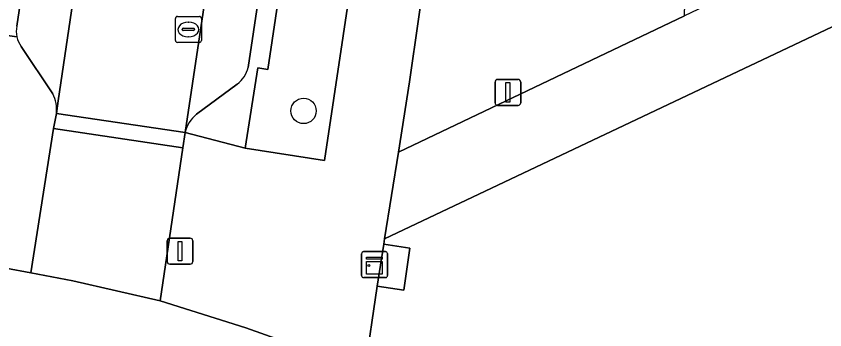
# Model space of a CAD drawing. Extents: x 163008 to 163854, y 382777 to 383982.
# Drawn here: x 163326.55 to 163357.75, y 383016.98 to 383029.08 of the extents above; entities that cross this region are included whole.
import ezdxf

# ---------------------------------------------------------------- set-up
doc = ezdxf.new("R2010")
doc.units = 0
for name, color, linetype in [('IMGEO_Boom', 7, 'Continuous'), ('IMGEO_Fietspad_gesloten', 7, 'Continuous'), ('IMGEO_Groenvoorziening', 7, 'Continuous'), ('IMGEO_Kast', 7, 'Continuous'), ('IMGEO_Lichtmast', 7, 'Continuous'), ('IMGEO_Parkeervlak_open', 7, 'Continuous'), ('IMGEO_Rijbaan_lokaal_gesloten', 7, 'Continuous'), ('IMGEO_Rijbaan_lokaal_open', 7, 'Continuous'), ('IMGEO_Rioolput', 7, 'Continuous'), ('IMGEO_Voetpad_gesloten', 7, 'Continuous'), ('IMGEO_Voetpad_open', 7, 'Continuous')]:
    doc.layers.add(name, color=color, linetype=linetype)

msp = doc.modelspace()

# ---------------------------------------------------------------- linework, layer by layer
at = {"layer": 'IMGEO_Boom'}
msp.add_circle((163337.638, 383025.425), 0.489, dxfattribs=at)
at = {"layer": 'IMGEO_Fietspad_gesloten'}
msp.add_lwpolyline([(163617.09, 382973.246), (163586.506, 382977.714), (163544.618, 382984.04), (163541.477, 382984.514), (163486.6, 382992.801), (163428.914, 383001.629), (163426.083, 383002.018), (163341.665, 383014.986), (163340.004, 383015.426), (163335.408, 383017.05), (163332.11, 383018.101), (163328.736, 383018.876), (163327.116, 383019.173), (163322.281, 383020.078), (163261.942, 383031.619), (163259.432, 383032.112), (163254.513, 383033.076), (163252.6, 383033.489), (163238.283, 383036.725), (163237.872, 383034.497), (163244.23, 383033.069)], dxfattribs=at)
at = {"layer": 'IMGEO_Groenvoorziening'}
for points in [[(163352.328, 383029.091), (163353.657, 383079.124), (163349.687, 383080.612), (163344.847, 383048.321), (163341.722, 383026.543), (163341.294, 383023.84)], [(163342.042, 383047.571), (163339.38, 383047.955), (163336.262, 383027.02), (163335.872, 383027.092), (163335.386, 383023.994), (163338.44, 383023.516)]]:
    msp.add_lwpolyline(points, close=True, dxfattribs=at)
msp.add_lwpolyline([(163427.394, 383024.502), (163413.969, 383052.216), (163399.398, 383044.736), (163398.169, 383047.501), (163397.08, 383046.99), (163396.945, 383047.255), (163374.565, 383036.515), (163340.762, 383020.485), (163340.731, 383020.283), (163341.742, 383020.136), (163341.505, 383018.514), (163340.474, 383018.665), (163340.004, 383015.426), (163341.665, 383014.986), (163426.083, 383002.018), (163426.994, 383007.752), (163428.656, 383020.356), (163428.623, 383021.086)], dxfattribs=at)
at = {"layer": 'IMGEO_Kast'}
for p, q in [((163339.876, 383019.071), (163339.876, 383019.912)), ((163339.876, 383019.912), (163339.876, 383019.071)), ((163339.951, 383019.996), (163340.792, 383019.996)), ((163340.792, 383019.996), (163339.951, 383019.996)), ((163340.876, 383019.921), (163340.876, 383019.08)), ((163340.876, 383019.08), (163340.876, 383019.921)), ((163340.801, 383018.996), (163339.96, 383018.996)), ((163339.96, 383018.996), (163340.801, 383018.996))]:
    msp.add_line(p, q, dxfattribs=at)
for points in [[(163340.071, 383019.786), (163340.671, 383019.786), (163340.671, 383019.701), (163340.071, 383019.701), (163340.071, 383019.786)], [(163340.071, 383019.611), (163340.671, 383019.611), (163340.671, 383019.122), (163340.071, 383019.122), (163340.071, 383019.611)]]:
    msp.add_lwpolyline(points, dxfattribs=at)
msp.add_circle((163340.155, 383019.46), 0.0377, dxfattribs=at)
for centre, start, end in [((163339.954, 383019.918), 92.4484, 184.2845), ((163339.954, 383019.918), 92.4484, 184.2845), ((163340.798, 383019.918), 2.4484, 94.2845), ((163340.798, 383019.918), 2.4484, 94.2845), ((163339.954, 383019.074), 182.4484, 274.2845), ((163339.954, 383019.074), 182.4484, 274.2845), ((163340.798, 383019.074), 272.4484, 4.2845), ((163340.798, 383019.074), 272.4484, 4.2845)]:
    msp.add_arc(centre, 0.0779, start, end, dxfattribs=at)
at = {"layer": 'IMGEO_Lichtmast'}
for p, q in [((163345.125, 383026.64), (163345.915, 383026.64)), ((163345.915, 383026.64), (163345.125, 383026.64)), ((163345.025, 383025.74), (163345.025, 383026.54)), ((163345.025, 383026.54), (163345.025, 383025.74)), ((163346.015, 383026.54), (163346.015, 383025.74)), ((163346.015, 383025.74), (163346.015, 383026.54)), ((163345.915, 383025.64), (163345.125, 383025.64)), ((163345.125, 383025.64), (163345.915, 383025.64)), ((163332.375, 383019.615), (163332.375, 383020.415)), ((163332.375, 383020.415), (163332.375, 383019.615)), ((163332.475, 383020.515), (163333.265, 383020.515)), ((163333.265, 383020.515), (163332.475, 383020.515)), ((163333.365, 383020.415), (163333.365, 383019.615)), ((163333.365, 383019.615), (163333.365, 383020.415)), ((163333.265, 383019.515), (163332.475, 383019.515)), ((163332.475, 383019.515), (163333.265, 383019.515))]:
    msp.add_line(p, q, dxfattribs=at)
for points in [[(163345.445, 383026.515), (163345.595, 383026.515), (163345.595, 383025.765), (163345.445, 383025.765), (163345.445, 383026.515)], [(163332.795, 383020.39), (163332.945, 383020.39), (163332.945, 383019.64), (163332.795, 383019.64), (163332.795, 383020.39)]]:
    msp.add_lwpolyline(points, dxfattribs=at)
for centre, start, end in [((163345.125, 383026.54), 90, 180), ((163345.125, 383026.54), 90, 180), ((163345.915, 383026.54), 0, 90), ((163345.915, 383026.54), 360, 90), ((163345.125, 383025.74), 180, 270), ((163345.125, 383025.74), 180, 270), ((163345.915, 383025.74), 270, 0), ((163345.915, 383025.74), 270, 0), ((163332.475, 383020.415), 90, 180), ((163332.475, 383020.415), 90, 180), ((163333.265, 383020.415), 0, 90), ((163333.265, 383020.415), 360, 90), ((163332.475, 383019.615), 180, 270), ((163332.475, 383019.615), 180, 270), ((163333.265, 383019.615), 270, 0), ((163333.265, 383019.615), 270, 0)]:
    msp.add_arc(centre, 0.1, start, end, dxfattribs=at)
at = {"layer": 'IMGEO_Parkeervlak_open'}
for points in [[(163359.594, 383237.191), (163353.206, 383238.156), (163353.059, 383236.624), (163354.474, 383236.052), (163353.959, 383232.549), (163352.699, 383224.192), (163350.745, 383211.225), (163350.535, 383209.802), (163350.513, 383209.655), (163344.964, 383172.44), (163344.666, 383170.44), (163341.637, 383150.129), (163325.006, 383038.94), (163324.506, 383036.205), (163323.355, 383028.546), (163322.78, 383023.472), (163322.281, 383020.078), (163327.116, 383019.173), (163327.994, 383024.746), (163328.1, 383025.321)], [(163364.444, 383233.751), (163358.072, 383191.74), (163351.868, 383150.133), (163351.16, 383145.514), (163333.064, 383024.594)], [(163335.498, 383027.101), (163353.723, 383148.969)], [(163326.58, 383028.282), (163325.769, 383028.396), (163325.277, 383028.466), (163326.113, 383033.968), (163326.547, 383033.922), (163326.748, 383035.137), (163326.276, 383035.176), (163326.772, 383038.449), (163327.936, 383046.12), (163328.383, 383046.072), (163328.542, 383047.262), (163328.1, 383047.329), (163329.494, 383056.493), (163329.921, 383056.476), (163330.083, 383057.678), (163329.648, 383057.712), (163331.207, 383068.03), (163332.46, 383077.022)], [(163334.357, 383067.599), (163332.404, 383067.848), (163327.977, 383038.115), (163326.575, 383028.699)], [(163328.1, 383025.321), (163328.173, 383025.814), (163334.357, 383067.599)], [(163326.744, 383027.916), (163327.959, 383026.087)], [(163327.959, 383026.087), (163326.744, 383027.916)], [(163333.511, 383025.296), (163335.08, 383026.462)]]:
    msp.add_lwpolyline(points, dxfattribs=at)
for centre, radius, start, end in [((163327.438, 383028.501), 0.886, 167.071, 194.303), ((163327.543, 383028.494), 0.986, 192.4002, 215.8729), ((163327.543, 383028.494), 0.986, 192.4002, 215.8729), ((163334.385, 383027.373), 1.146, 307.3509, 346.2679), ((163326.784, 383025.475), 1.325, 353.332, 27.5277), ((163326.784, 383025.475), 1.325, 353.332, 27.5277), ((163334.313, 383024.292), 1.285, 128.6243, 166.4016)]:
    msp.add_arc(centre, radius, start, end, dxfattribs=at)
at = {"layer": 'IMGEO_Rijbaan_lokaal_gesloten'}
msp.add_lwpolyline([(163333.064, 383024.594), (163351.16, 383145.514), (163346.155, 383146.302), (163340.877, 383111.094), (163339.666, 383103.012), (163335.675, 383076.387), (163334.357, 383067.599), (163328.173, 383025.814), (163328.1, 383025.321)], close=True, dxfattribs=at)
at = {"layer": 'IMGEO_Rijbaan_lokaal_open'}
for points in [[(163333.064, 383024.594), (163328.1, 383025.321), (163327.994, 383024.746), (163332.978, 383024.002)], [(163327.116, 383019.173), (163328.736, 383018.876), (163332.11, 383018.101), (163332.978, 383024.002), (163327.994, 383024.746)]]:
    msp.add_lwpolyline(points, close=True, dxfattribs=at)
at = {"layer": 'IMGEO_Rioolput'}
for p, q in [((163332.693, 383028.143), (163332.693, 383028.995)), ((163332.768, 383029.069), (163333.62, 383029.069)), ((163333.181, 383028.849), (163333.206, 383028.849)), ((163333.694, 383028.995), (163333.694, 383028.143)), ((163332.952, 383028.563), (163332.952, 383028.575)), ((163333.39, 383028.526), (163332.992, 383028.526)), ((163332.995, 383028.612), (163333.393, 383028.612)), ((163333.436, 383028.575), (163333.436, 383028.563)), ((163333.204, 383028.289), (163333.179, 383028.289)), ((163333.62, 383028.069), (163332.768, 383028.069))]:
    msp.add_line(p, q, dxfattribs=at)
for points in [[(163332.693, 383028.143), (163332.693, 383028.995)], [(163332.768, 383029.069), (163333.62, 383029.069)], [(163333.694, 383028.995), (163333.694, 383028.143)], [(163333.62, 383028.069), (163332.768, 383028.069)]]:
    msp.add_lwpolyline(points, dxfattribs=at)
for centre, radius, start, end in [((163332.77, 383028.993), 0.0765, 91.552, 178.448), ((163332.77, 383028.993), 0.0765, 91.552, 178.448), ((163333.618, 383028.993), 0.0765, 1.552, 88.448), ((163333.618, 383028.993), 0.0765, 1.552, 88.448), ((163332.992, 383028.572), 0.0403, 85.8775, 175.7526), ((163332.989, 383028.562), 0.0366, 178.938, 274.7102), ((163333.393, 383028.569), 0.043, 264.8664, 352.4533), ((163333.397, 383028.574), 0.0386, 1.7309, 96.639), ((163332.77, 383028.145), 0.0765, 181.552, 268.448), ((163332.77, 383028.145), 0.0765, 181.552, 268.448), ((163333.618, 383028.145), 0.0765, 271.552, 358.448), ((163333.618, 383028.145), 0.0765, 271.552, 358.448)]:
    msp.add_arc(centre, radius, start, end, dxfattribs=at)
for centre, major_axis, ratio, start_param, end_param in [((163333.18, 383028.569), (-0.387, 0.002), 0.722429, 4.712389, 7.853982), ((163333.205, 383028.569), (-0.39, 0.002), 0.717154, 1.570796, 4.712389)]:
    msp.add_ellipse(centre, major_axis=major_axis, ratio=ratio, start_param=start_param, end_param=end_param, dxfattribs=at)
at = {"layer": 'IMGEO_Voetpad_gesloten'}
msp.add_lwpolyline([(163341.294, 383023.84), (163340.762, 383020.485), (163374.565, 383036.515), (163396.945, 383047.255), (163395.747, 383049.753), (163352.328, 383029.091)], close=True, dxfattribs=at)
at = {"layer": 'IMGEO_Voetpad_open'}
for points in [[(163354.108, 383146.459), (163354.456, 383148.855), (163360.845, 383191.603), (163361.17, 383193.412), (163366.685, 383230.187), (163365.957, 383230.31), (163365.933, 383230.19), (163360.066, 383191.606), (163353.723, 383148.969), (163335.498, 383027.101)], [(163333.064, 383024.594), (163335.386, 383023.994), (163335.872, 383027.092), (163336.262, 383027.02), (163339.38, 383047.955), (163339.598, 383049.469), (163354.108, 383146.459)], [(163356.77, 383146.06), (163342.222, 383049.06), (163339.598, 383049.469), (163339.38, 383047.955), (163342.042, 383047.571), (163338.44, 383023.516), (163335.386, 383023.994), (163333.064, 383024.594), (163332.978, 383024.002), (163332.11, 383018.101), (163335.408, 383017.05), (163340.004, 383015.426), (163340.474, 383018.665), (163340.731, 383020.283), (163340.762, 383020.485), (163341.294, 383023.84), (163341.722, 383026.543), (163344.847, 383048.321), (163349.687, 383080.612), (163359.394, 383145.384)], [(163332.404, 383067.848), (163331.638, 383067.963), (163330.083, 383057.678), (163329.921, 383056.476), (163328.542, 383047.262), (163328.383, 383046.072), (163327.224, 383038.324), (163326.748, 383035.137), (163326.547, 383033.922), (163325.769, 383028.396), (163326.58, 383028.282)], [(163326.575, 383028.699), (163327.977, 383038.115), (163332.404, 383067.848)], [(163335.08, 383026.462), (163333.511, 383025.296)]]:
    msp.add_lwpolyline(points, dxfattribs=at)
msp.add_lwpolyline([(163340.731, 383020.283), (163340.474, 383018.665), (163341.505, 383018.514), (163341.742, 383020.136)], close=True, dxfattribs=at)
for centre, radius, start, end in [((163327.438, 383028.501), 0.886, 167.071, 194.303), ((163334.385, 383027.373), 1.146, 307.3509, 346.2679), ((163334.313, 383024.292), 1.285, 128.6243, 166.4016)]:
    msp.add_arc(centre, radius, start, end, dxfattribs=at)

doc.saveas('drawing.dxf')
